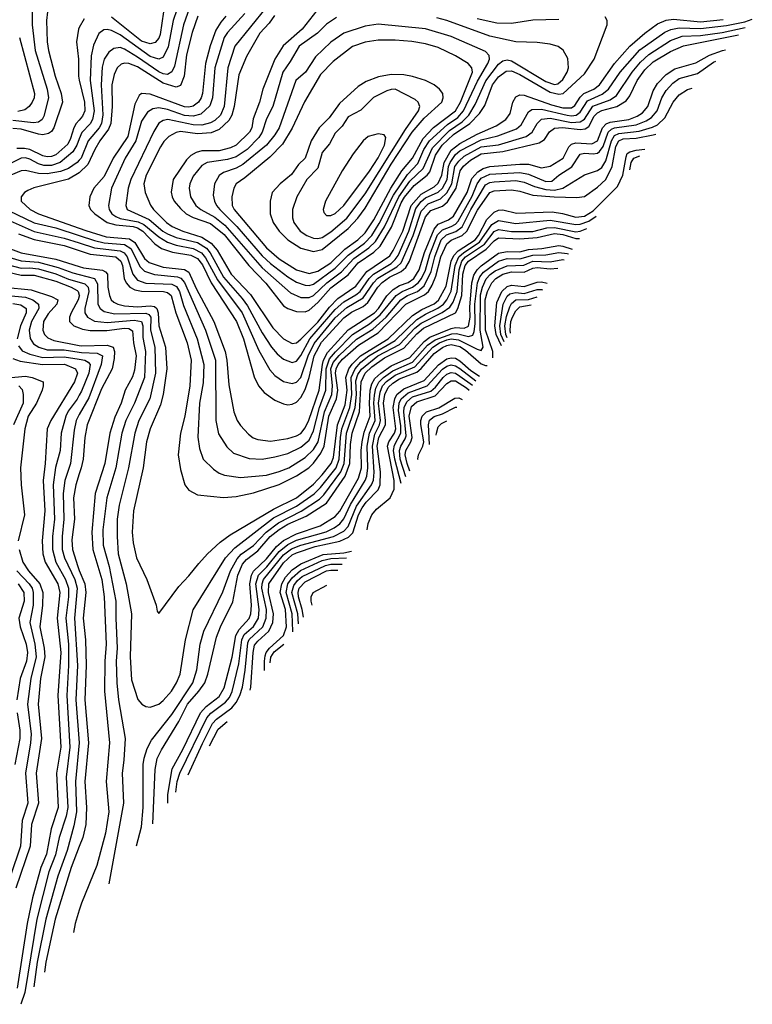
# Model space of a CAD drawing. Header units: inches. Extents: x 1308407 to 1441228, y 959628 to 1036311.
# Tile 706 of 729: x 1429723 to 1433131, y 1001714 to 1006293. Entities that reach past the tile are written whole.
import ezdxf

# ---------------------------------------------------------------- set-up
doc = ezdxf.new("R2010")
doc.units = ezdxf.units.IN
doc.header["$MEASUREMENT"] = 0
doc.layers.add('B4020', color=7, linetype='Continuous')
doc.layers.add('B4030', color=7, linetype='Continuous')

msp = doc.modelspace()

# ---------------------------------------------------------------- linework, layer by layer
at = {"layer": 'B4020', "color": 5}
for points, elevation in [([(1430000, 1006563), (1429970, 1006574.8), (1429944.6, 1006575.4), (1429910, 1006566.7), (1429850, 1006532.4), (1429824.2, 1006510), (1429798.5, 1006470), (1429788.2, 1006431.8), (1429780.4, 1006350), (1429780.9, 1006270), (1429794.8, 1006150), (1429849.8, 1005970), (1429856.2, 1005930), (1429834.9, 1005845.1), (1429826.9, 1005830), (1429810, 1005817.4), (1429786.1, 1005813.9), (1429690, 1005825.2)], 2960), ([(1430000, 1006483.5), (1429969.7, 1006490.3), (1429930, 1006476.1), (1429890, 1006439.4), (1429869.1, 1006410), (1429856.6, 1006370), (1429848, 1006290), (1429850.4, 1006190), (1429856.2, 1006150), (1429888, 1006030), (1429915.8, 1005950), (1429922.4, 1005910), (1429881.4, 1005790), (1429870, 1005773.3), (1429856.1, 1005763.9), (1429830, 1005758.1), (1429810, 1005760.8), (1429730, 1005783.6), (1429690, 1005787.2)], 2980), ([(1430000, 1006256.9), (1429996.3, 1006250), (1429987.4, 1006190), (1429996.5, 1006110), (1429996.1, 1006030), (1430000, 1006012.9)], 3020), ([(1429721.9, 1006210), (1429791.7, 1005950), (1429789.7, 1005930), (1429781.3, 1005910), (1429766.9, 1005890), (1429746.1, 1005873.9), (1429713.6, 1005866.4)], 2940), ([(1430000, 1005826.8), (1429985.2, 1005810), (1429973.8, 1005790), (1429959, 1005741), (1429945.8, 1005714.2), (1429890, 1005664.3), (1429870, 1005656.6), (1429850, 1005655.3), (1429830, 1005660.3), (1429770, 1005689.5), (1429745.2, 1005694.8), (1429710, 1005693.8)], 3020), ([(1430000, 1005739.5), (1429988.1, 1005710), (1429970, 1005678.3), (1429911.2, 1005628.8), (1429870, 1005615.2), (1429834.9, 1005614.9), (1429810, 1005622.8), (1429770, 1005644.9), (1429750, 1005651.1), (1429730, 1005649.7), (1429595.5, 1005584.5)], 3040), ([(1430000, 1005640.8), (1429990, 1005629.6), (1429950, 1005601.7), (1429912.9, 1005587.1), (1429850, 1005576.9), (1429810, 1005578.1), (1429750, 1005591.8), (1429730, 1005589.9), (1429681.5, 1005570)], 3060), ([(1430000, 1005580.9), (1429999.5, 1005580.5), (1429950, 1005552.3), (1429788.4, 1005511.6), (1429760.6, 1005499.4), (1429744.7, 1005490), (1429729.1, 1005470), (1429729.2, 1005450), (1429772, 1005410), (1429810, 1005390.1), (1430000, 1005323.4)], 3080), ([(1429650, 1005371.1), (1429790, 1005308.7), (1429930, 1005278), (1430000, 1005255.1)], 3040), ([(1429670, 1005405.8), (1429790, 1005348.4), (1429890, 1005324.8), (1430000, 1005289.1)], 3060), ([(1429717.4, 1005297.4), (1429790, 1005271.3), (1429930, 1005243.9), (1430000, 1005219.8)], 3020), ([(1429650, 1005238.7), (1429730, 1005209.5), (1429890, 1005180.4), (1430000, 1005145.1)], 2980), ([(1429650, 1005195.5), (1429730, 1005172.1), (1429810, 1005165.1), (1429901, 1005141), (1429970, 1005115.8), (1430000, 1005108.2)], 2960), ([(1429670, 1005153.3), (1429730, 1005137.2), (1429770, 1005139.5), (1429810, 1005134.6), (1429890, 1005111.8), (1429950, 1005087.1), (1430000, 1005072.3)], 2940), ([(1429670, 1005118.9), (1429730, 1005105.5), (1429790, 1005105.7), (1429890, 1005077.3), (1429962.3, 1005050), (1429990, 1005034.4), (1429995.2, 1005030), (1430000, 1005011.6)], 2920), ([(1429650, 1005049.3), (1429776.6, 1005036.6), (1429870, 1005006.7), (1429899.7, 1004990), (1429895.4, 1004970), (1429854.5, 1004925.5), (1429833.8, 1004890), (1429830.4, 1004850), (1429838.1, 1004830), (1429853.3, 1004813.3), (1429882.1, 1004802.1), (1430000, 1004778.3)], 2880), ([(1429650, 1005012.1), (1429750, 1005002.9), (1429783.4, 1004990), (1429809.7, 1004969.7), (1429811.2, 1004950), (1429778, 1004890), (1429767.4, 1004850), (1429770.6, 1004810.6), (1429786.5, 1004786.5), (1429811.9, 1004770), (1429850, 1004758.2), (1429930, 1004757.9), (1430000, 1004747.6)], 2860), ([(1430000, 1005008.4), (1429995.3, 1004990), (1429961.6, 1004930), (1429954.9, 1004910), (1429955, 1004890), (1429973.8, 1004870), (1430000, 1004860.1)], 2920), ([(1429690, 1004974), (1429727.6, 1004967.6), (1429752.1, 1004950), (1429752.8, 1004930), (1429727.1, 1004870), (1429710.6, 1004810)], 2840), ([(1429716.7, 1004776.7), (1429734, 1004754), (1429770, 1004737.9), (1429830, 1004722.8), (1429930, 1004725.9), (1430000, 1004714.3)], 2840), ([(1429690, 1004718.2), (1429725.1, 1004705.1), (1429829.3, 1004689.3), (1429930.8, 1004690.8), (1429982.3, 1004670), (1429991.6, 1004650), (1429977.7, 1004610), (1429867.8, 1004430), (1429850, 1004390.8), (1429840.9, 1004230), (1429831.8, 1004150), (1429840, 1004010), (1429827.2, 1003870), (1429829.8, 1003810), (1429841.6, 1003770), (1429899.6, 1003670), (1429909.8, 1003629.8), (1429897.1, 1003510), (1429914.2, 1003350), (1429899.6, 1003150), (1429913.7, 1002910), (1429894, 1002790), (1429901, 1002630), (1429868.9, 1002530), (1429847.1, 1002412.9), (1429821.7, 1002350), (1429781.6, 1002210), (1429757.7, 1002090), (1429710.8, 1001790)], 2820), ([(1429650, 1004626.4), (1429750, 1004635.8), (1429780.5, 1004630), (1429831.3, 1004610), (1429832.1, 1004590), (1429826.5, 1004570), (1429801.1, 1004510), (1429762.7, 1004450), (1429746.4, 1004390), (1429726.7, 1004210), (1429729.5, 1004130), (1429745.2, 1003990), (1429715.6, 1003870)], 2780), ([(1429718.9, 1004590), (1429733.7, 1004573.7), (1429738.7, 1004550), (1429738.6, 1004510), (1429694.1, 1004410)], 2760), ([(1430000, 1004546.8), (1429990, 1004528.2), (1429947.5, 1004472.5), (1429937.2, 1004450), (1429915.7, 1004370), (1429911.3, 1004290), (1429889.4, 1004210.6), (1429878.9, 1004130), (1429884, 1003970), (1429874.9, 1003890), (1429874.9, 1003830), (1429890.5, 1003770), (1429936.4, 1003690), (1429950, 1003650), (1429949.6, 1003610), (1429937.5, 1003510), (1429949.7, 1003390), (1429950.2, 1003290), (1429942, 1003150), (1429955.9, 1002910), (1429938.3, 1002770), (1429946.1, 1002630), (1429938.2, 1002590), (1429905.6, 1002490), (1429889.8, 1002410), (1429857.6, 1002330), (1429802.4, 1002110), (1429746.1, 1001770), (1429728.1, 1001714.4)], 2840), ([(1430000, 1004456.9), (1429984.6, 1004430), (1429975.6, 1004384.4), (1429959.2, 1004230), (1429932.5, 1004150), (1429925.4, 1004090), (1429928.7, 1003970), (1429919.5, 1003890), (1429920, 1003830), (1429930.3, 1003790), (1429978.8, 1003690), (1429989.5, 1003650), (1429977.5, 1003510), (1429991.1, 1003290), (1429984.3, 1003130), (1429999.6, 1002930), (1429981.8, 1002750), (1429987.5, 1002610), (1429975, 1002545), (1429942.8, 1002430), (1429899.7, 1002310), (1429844.8, 1002110), (1429804.3, 1001910), (1429787.7, 1001796.1)], 2860), ([(1430000, 1004181.3), (1429983, 1004130), (1429973.3, 1004070), (1429977.1, 1003970), (1429965.4, 1003874.5), (1429967.5, 1003830), (1429992.3, 1003750), (1430000, 1003731.2)], 2880), ([(1429720.5, 1003830), (1429737.3, 1003770), (1429763.5, 1003730), (1429816.3, 1003670), (1429829.6, 1003630), (1429828.2, 1003570), (1429816.6, 1003470), (1429836.7, 1003370), (1429839.5, 1003330), (1429820, 1003230), (1429808.1, 1003110), (1429823.9, 1002950), (1429798.8, 1002790), (1429809.6, 1002650), (1429778.1, 1002550), (1429771.7, 1002450), (1429704.9, 1002255.1)], 2780), ([(1429708.6, 1003730), (1429766.9, 1003670), (1429779.9, 1003650), (1429785.7, 1003630), (1429785.9, 1003570), (1429769.5, 1003490), (1429793.2, 1003390), (1429798.9, 1003330), (1429774.8, 1003230), (1429758.4, 1003110), (1429775.7, 1002970), (1429773.3, 1002930), (1429749, 1002790), (1429760.4, 1002650), (1429734.1, 1002570), (1429725.9, 1002450), (1429629.5, 1002170)], 2760), ([(1429714.9, 1003670), (1429741.1, 1003630), (1429743.1, 1003590), (1429718.6, 1003510), (1429724.9, 1003470), (1429752.9, 1003390), (1429759, 1003350), (1429754.9, 1003310), (1429724.8, 1003230), (1429708.8, 1003130)], 2740), ([(1429711, 1003070), (1429723.7, 1002990), (1429723.9, 1002950), (1429699.6, 1002830)], 2740), ([(1430000, 1002448.8), (1429961.8, 1002350), (1429886.9, 1002110), (1429843.9, 1001910), (1429837.7, 1001864.5)], 2880), ([(1430000, 1002152.3), (1429980.4, 1002090), (1429972.2, 1002048.8)], 2920)]:
    msp.add_lwpolyline(points, dxfattribs=dict(at, elevation=elevation))
at = {"layer": 'B4030', "color": 5}
for points, elevation in [([(1430470.4, 1006390), (1430435.8, 1006290), (1430413.3, 1006166.7), (1430390, 1006119), (1430370, 1006109.3), (1430330, 1006122), (1430190, 1006222.6), (1430150, 1006243.1), (1430130, 1006248.1), (1430114.1, 1006245.9), (1430090.8, 1006229.2), (1430065.5, 1006174.5), (1430054.8, 1006125.2), (1430050.6, 1006010), (1430068.6, 1005870), (1430061, 1005830), (1430050.2, 1005809.8), (1430011.7, 1005768.3), (1430000, 1005739.5)], 3040), ([(1430512.1, 1006347.9), (1430484.3, 1006270), (1430442.5, 1006077.5), (1430429.8, 1006050.2), (1430410, 1006039), (1430390, 1006041.4), (1430370, 1006050.2), (1430270, 1006119.6), (1430210, 1006156.1), (1430190, 1006163.4), (1430160.5, 1006159.5), (1430137.1, 1006142.9), (1430115.6, 1006110), (1430106.9, 1006073.1), (1430101.6, 1005990), (1430109.6, 1005850.4), (1430102.4, 1005810), (1430092, 1005790), (1430041.2, 1005730), (1430008.2, 1005650), (1430000, 1005640.8)], 3060), ([(1430770, 1006322.4), (1430690, 1006234.6), (1430673.6, 1006210), (1430630.4, 1006070), (1430619.2, 1005930), (1430606.8, 1005893.2), (1430565.2, 1005854.8), (1430530, 1005844.4), (1430490, 1005848.1), (1430410, 1005875.4), (1430370, 1005882.9), (1430341.6, 1005878.4), (1430317.1, 1005862.9), (1430290, 1005821.6), (1430263.1, 1005730), (1430212.6, 1005650), (1430149.1, 1005510), (1430135.6, 1005430), (1430138.5, 1005410), (1430151.7, 1005390), (1430170, 1005377.7), (1430189.6, 1005369.6), (1430273.9, 1005353.9), (1430300.5, 1005340.5), (1430370, 1005283), (1430410, 1005259.5), (1430450, 1005244.9), (1430530, 1005229.4), (1430568.7, 1005208.7), (1430586.4, 1005186.4), (1430643.4, 1005083.4), (1430757.9, 1004930), (1430834.6, 1004754.6), (1430885.8, 1004665.8), (1430910, 1004639.2), (1430950, 1004611.3), (1430990, 1004601.7), (1431010, 1004607.4), (1431030.4, 1004629.6), (1431064.7, 1004730), (1431092.5, 1004787.6), (1431190, 1004906.4), (1431245.1, 1004954.9), (1431320.6, 1004999.4), (1431368.5, 1005070), (1431389.1, 1005090.9), (1431476.7, 1005143.3), (1431497.1, 1005162.9), (1431552.5, 1005290), (1431590, 1005402.8), (1431622.5, 1005437.5), (1431679.6, 1005460.4), (1431710, 1005488.9), (1431732.6, 1005530), (1431747.4, 1005610), (1431764.9, 1005635.1), (1431790, 1005658.1), (1431870, 1005701.7), (1431950, 1005712), (1432078.2, 1005750), (1432106.9, 1005770), (1432130.3, 1005810), (1432150, 1005830.1), (1432190, 1005835.3), (1432290, 1005815.4), (1432330, 1005817.9), (1432350, 1005831), (1432388.9, 1005891.1), (1432470, 1005920.7), (1432499.2, 1005940.8), (1432572.2, 1006050), (1432610, 1006096.6), (1432650, 1006131.4), (1432750, 1006196.1), (1432803.8, 1006216.2), (1432890, 1006220.2), (1432990, 1006234.2), (1433096.9, 1006256.5)], 3140), ([(1430391.6, 1006330), (1430376, 1006224), (1430370, 1006207), (1430353.1, 1006186.9), (1430330, 1006180.7), (1430290, 1006194), (1430150, 1006304.8)], 3020), ([(1430869.5, 1006350), (1430723.2, 1006170), (1430691.1, 1006068.9), (1430673.7, 1005890), (1430656.8, 1005850), (1430630, 1005824.6), (1430610, 1005814.2), (1430570, 1005803.6), (1430530, 1005805.1), (1430411.5, 1005828.5), (1430390, 1005825.3), (1430370, 1005812.3), (1430345.9, 1005774.1), (1430240.2, 1005550), (1430227.8, 1005510), (1430216.5, 1005430), (1430221.8, 1005410), (1430324.3, 1005364.3), (1430388, 1005310), (1430410, 1005297.4), (1430450, 1005281.2), (1430550, 1005257), (1430591, 1005231), (1430608.9, 1005208.9), (1430670, 1005096), (1430757.2, 1004997.2), (1430782, 1004962), (1430850, 1004836.9), (1430893.3, 1004770), (1430919.9, 1004739.9), (1430950, 1004714.9), (1430990, 1004699.4), (1431010, 1004705.3), (1431030, 1004732.4), (1431073, 1004810), (1431190, 1004945), (1431230, 1004980.8), (1431286.9, 1005013.1), (1431307.2, 1005030), (1431347.8, 1005090), (1431368.4, 1005110), (1431450, 1005159.9), (1431470, 1005177.5), (1431482.7, 1005197.3), (1431532.6, 1005310), (1431564.9, 1005415.1), (1431590, 1005447.9), (1431610, 1005464.9), (1431669.1, 1005490.9), (1431690.2, 1005509.8), (1431710.5, 1005550), (1431717.5, 1005610), (1431724.7, 1005630), (1431750, 1005666.7), (1431770, 1005683.9), (1431870, 1005735), (1431946.6, 1005753.4), (1432033.5, 1005786.5), (1432055.1, 1005804.9), (1432090, 1005864.8), (1432104.9, 1005875.1), (1432150, 1005876.8), (1432270, 1005849), (1432290, 1005846.1), (1432310.8, 1005849.2), (1432330, 1005864.1), (1432363.7, 1005916.3), (1432432.5, 1005947.4), (1432461, 1005970), (1432516.3, 1006050), (1432607.1, 1006152.9), (1432724.5, 1006235.5), (1432751.9, 1006248.1), (1432790, 1006256.1), (1432890, 1006251.8), (1433010, 1006266.4), (1433095.9, 1006284.1), (1433130.8, 1006295.1)], 3160), ([(1431104.6, 1006335.4), (1431037, 1006250), (1430947.9, 1006172.1), (1430909.7, 1006110), (1430853.7, 1005970), (1430838.8, 1005910), (1430808.4, 1005831.6), (1430802.8, 1005790), (1430792.4, 1005770), (1430730, 1005710.6), (1430703.1, 1005696.9), (1430650, 1005683.4), (1430570, 1005683), (1430543.6, 1005676.4), (1430518.4, 1005661.6), (1430498.7, 1005641.3), (1430437.3, 1005550), (1430428, 1005492), (1430431.6, 1005470), (1430441.6, 1005450), (1430470, 1005414.6), (1430497.5, 1005390), (1430530, 1005373), (1430610, 1005345.3), (1430674.5, 1005294.5), (1430787.9, 1005150), (1430867.4, 1005067.4), (1430950, 1004963.4), (1430970, 1004950.5), (1431010, 1004935.9), (1431050, 1004934.9), (1431070, 1004942.6), (1431110, 1004978.5), (1431170, 1005046.2), (1431250, 1005106.5), (1431296.9, 1005163.1), (1431370, 1005212.6), (1431400.2, 1005239.8), (1431451.7, 1005328.3), (1431497.9, 1005442.1), (1431512.5, 1005467.5), (1431557, 1005523), (1431617.5, 1005570), (1431630, 1005585.3), (1431656.9, 1005663.1), (1431688.3, 1005710), (1431740.8, 1005759.1), (1431816.6, 1005810), (1431862.1, 1005857.9), (1431885.8, 1005894.2), (1431922.1, 1005990), (1431950, 1006027.6), (1431986.4, 1006053.6), (1432010, 1006055.6), (1432050, 1006038.6), (1432190, 1005957.1), (1432230, 1005946.9), (1432250.1, 1005949.9), (1432350, 1006041.1), (1432394.9, 1006110), (1432455.4, 1006270), (1432455.6, 1006290), (1432446.5, 1006306.5)], 3220), ([(1430551.2, 1006310), (1430525.5, 1006234.5), (1430499.3, 1006130), (1430487.7, 1006030), (1430470, 1005987.2), (1430450, 1005980.2), (1430390, 1005997.8), (1430270, 1006074.5), (1430230, 1006089.6), (1430210, 1006091.4), (1430193.9, 1006086.1), (1430175.5, 1006070), (1430161.4, 1006038.6), (1430151.8, 1005990), (1430153, 1005890), (1430147, 1005810), (1430136.4, 1005783.6), (1430095.6, 1005730), (1430072, 1005690), (1430040, 1005620), (1430000, 1005580.9)], 3080), ([(1430022, 1006298), (1430000, 1006256.9)], 3020), ([(1430681.4, 1006310), (1430657.7, 1006282.3), (1430635.1, 1006244.9), (1430608.2, 1006171.8), (1430587.3, 1006090), (1430572.4, 1005950), (1430567.3, 1005930), (1430554.6, 1005910), (1430530, 1005891.7), (1430510, 1005886.9), (1430490, 1005888.3), (1430330, 1005947.6), (1430290, 1005950.4), (1430279.1, 1005940.9), (1430258.7, 1005901.3), (1430225.3, 1005750), (1430157.3, 1005650), (1430115.3, 1005564.7), (1430067.2, 1005510), (1430048.6, 1005470), (1430044, 1005430), (1430052.3, 1005410), (1430071.5, 1005390), (1430130, 1005350.3), (1430170, 1005338.8), (1430250, 1005331.5), (1430270, 1005325.4), (1430295.4, 1005310), (1430351.8, 1005251.8), (1430382.8, 1005230), (1430432.7, 1005212.7), (1430518.9, 1005198.9), (1430550, 1005183), (1430572.7, 1005152.7), (1430613.5, 1005070), (1430731.5, 1004890), (1430764.1, 1004810), (1430812.6, 1004632.6), (1430834.1, 1004590), (1430859.5, 1004559.5), (1430910, 1004523.8), (1430950, 1004506.4), (1430970, 1004503), (1430990, 1004505.6), (1431010, 1004515.3), (1431030, 1004536.3), (1431050, 1004573.8), (1431068.8, 1004630), (1431093.2, 1004730), (1431127, 1004793), (1431230, 1004907.3), (1431266.8, 1004933.2), (1431319.9, 1004960.1), (1431342.3, 1004977.7), (1431388.4, 1005050), (1431408.5, 1005071.5), (1431443.5, 1005096.5), (1431497.6, 1005122.4), (1431519, 1005141), (1431535.5, 1005170), (1431610, 1005376.4), (1431634.6, 1005405.4), (1431690, 1005426.5), (1431713.3, 1005446.7), (1431753.1, 1005510), (1431772.4, 1005590), (1431787.3, 1005612.7), (1431819.4, 1005640.6), (1431870, 1005669), (1431970, 1005679.7), (1432139, 1005721), (1432163.8, 1005736.2), (1432187.7, 1005772.3), (1432210.7, 1005789.3), (1432248.3, 1005791.7), (1432330, 1005783.4), (1432353.6, 1005786.4), (1432370, 1005797.1), (1432395.7, 1005844.3), (1432410, 1005861), (1432430, 1005870.6), (1432500.4, 1005890), (1432544, 1005916), (1432561.3, 1005938.7), (1432595.5, 1006010), (1432630, 1006060.1), (1432670, 1006096.8), (1432750, 1006145.9), (1432810, 1006172), (1433067.1, 1006222.5)], 3120), ([(1430907.6, 1006312.4), (1430882.9, 1006277.1), (1430840.3, 1006230), (1430777.2, 1006122.8), (1430742.5, 1006037.5), (1430719.7, 1005890), (1430709.3, 1005850), (1430695.7, 1005824.3), (1430650, 1005782.7), (1430612.7, 1005767.3), (1430550, 1005762.1), (1430470, 1005772.7), (1430450, 1005768.7), (1430416.8, 1005750), (1430393.2, 1005726.8), (1430377.9, 1005702.1), (1430311.4, 1005570), (1430300.2, 1005530), (1430306.8, 1005490), (1430331.2, 1005431.2), (1430345.8, 1005410), (1430405.3, 1005350), (1430431.6, 1005331.6), (1430482.1, 1005310), (1430570, 1005282.7), (1430613.7, 1005253.6), (1430641.3, 1005221.3), (1430705.8, 1005110), (1430795.9, 1005015.9), (1430899.8, 1004859.8), (1430949.1, 1004809.1), (1430990, 1004787.7), (1431010, 1004790.8), (1431030, 1004807.7), (1431110, 1004887.3), (1431163.9, 1004956.1), (1431203.1, 1004996.9), (1431286.2, 1005053.8), (1431337.9, 1005122.2), (1431444.3, 1005195.7), (1431460.4, 1005219.7), (1431504.2, 1005310), (1431543.6, 1005430), (1431590, 1005482.2), (1431650, 1005516.5), (1431670, 1005533.1), (1431687.1, 1005570), (1431697.4, 1005630), (1431730, 1005686.7), (1431770, 1005718.4), (1431850, 1005761), (1431939.5, 1005800.5), (1431984.2, 1005830), (1432003.6, 1005856.4), (1432016.9, 1005910), (1432030, 1005935.3), (1432050, 1005943.3), (1432070, 1005941.7), (1432197.1, 1005897.1), (1432250, 1005883.5), (1432290, 1005883.1), (1432305.5, 1005894.5), (1432330, 1005932.8), (1432347.4, 1005950), (1432393, 1005970), (1432419.5, 1005990), (1432490, 1006089), (1432560.9, 1006170), (1432630, 1006230.7), (1432690, 1006274.4), (1432729.3, 1006290.7), (1432764.3, 1006295.7), (1432890, 1006283.8), (1432994.4, 1006294.4)], 3180), ([(1431196, 1006304), (1431150, 1006273), (1431107.9, 1006230), (1431022.9, 1006170), (1430981.6, 1006098.4), (1430946.7, 1006050), (1430900.2, 1005890), (1430870, 1005831.7), (1430850.1, 1005770.1), (1430835.2, 1005744.8), (1430781.5, 1005690), (1430730, 1005656.3), (1430690, 1005643.5), (1430595.3, 1005630), (1430570, 1005615.1), (1430530, 1005566), (1430514.4, 1005530), (1430511.5, 1005510), (1430516.9, 1005470), (1430542, 1005430), (1430565.4, 1005410), (1430630, 1005374.7), (1430677.4, 1005337.4), (1430850, 1005139), (1430982.5, 1005022.5), (1431030, 1005001.4), (1431070, 1005000.8), (1431090, 1005010.8), (1431150.7, 1005069.3), (1431219.1, 1005120.9), (1431276.8, 1005183.2), (1431347.4, 1005232.6), (1431378.2, 1005261.8), (1431419.8, 1005330), (1431486.5, 1005470), (1431538.2, 1005541.8), (1431599.3, 1005600.7), (1431643, 1005697), (1431722.2, 1005777.8), (1431781.6, 1005818.4), (1431811.8, 1005850), (1431841.5, 1005898.5), (1431891.3, 1006008.7), (1431950, 1006086.1), (1431970, 1006102.4), (1431990, 1006106.5), (1432010, 1006102.6), (1432170, 1006006.2), (1432210, 1005991.6), (1432225.4, 1005994.6), (1432250, 1006014.6), (1432269.9, 1006050), (1432274.9, 1006070), (1432273.1, 1006113.1), (1432251.2, 1006151.2), (1432228, 1006168), (1432190, 1006179.5), (1432130, 1006188.1), (1432030, 1006190.8), (1431910, 1006216.6), (1431710.2, 1006290.2), (1431662.5, 1006302.5)], 3240), ([(1432230, 1006293.7), (1432110, 1006290.8), (1432010, 1006275.1), (1431942.6, 1006277.4), (1431850, 1006297.7)], 3220), ([(1430000, 1005323.4), (1430030, 1005312.9), (1430124.2, 1005284.2), (1430233.7, 1005273.7), (1430257.8, 1005257.8), (1430303.3, 1005183.3), (1430324.7, 1005164.7), (1430390, 1005143.1), (1430490, 1005132.1), (1430510, 1005119.4), (1430543.6, 1005043.6), (1430625.3, 1004890), (1430678.1, 1004750), (1430685.9, 1004710), (1430695.1, 1004595.1), (1430719.4, 1004470), (1430733.8, 1004430), (1430750, 1004405.5), (1430786.6, 1004366.6), (1430809.3, 1004349.3), (1430830, 1004340.9), (1430890, 1004333.5), (1430970, 1004346.2), (1431010, 1004357.4), (1431030, 1004368.7), (1431050, 1004395), (1431068.4, 1004431.6), (1431115.2, 1004570), (1431130.6, 1004690), (1431135.8, 1004710), (1431154.2, 1004745.8), (1431250, 1004850.6), (1431372.8, 1004930), (1431392.1, 1004950), (1431431.2, 1005008.8), (1431460.6, 1005039.4), (1431490, 1005057.9), (1431530, 1005071.5), (1431556, 1005090), (1431580.9, 1005130), (1431605.4, 1005210), (1431650, 1005318.7), (1431670, 1005342.7), (1431717.8, 1005362.2), (1431740, 1005380), (1431803.9, 1005490), (1431825.7, 1005554.3), (1431853.7, 1005586.3), (1431878.8, 1005601.2), (1431910, 1005610.4), (1432050, 1005622), (1432090, 1005621.1), (1432150, 1005605.2), (1432190, 1005612.8), (1432251.3, 1005648.7), (1432277.7, 1005702.3), (1432290, 1005714.7), (1432310, 1005720.4), (1432384.2, 1005715.8), (1432410, 1005729.5), (1432434, 1005790), (1432451, 1005809), (1432470, 1005816.6), (1432556.7, 1005830), (1432594.8, 1005845.2), (1432619.2, 1005860.8), (1432644, 1005890), (1432670, 1005962.2), (1432690, 1005996.4), (1432730, 1006038.4), (1432770, 1006065.3), (1432867.8, 1006092.2), (1432931.6, 1006128.4), (1432992.5, 1006150), (1433006.6, 1006153.5)], 3080), ([(1430000, 1005289.1), (1430070, 1005266.3), (1430116.3, 1005256.3), (1430210, 1005248.3), (1430239, 1005230), (1430283.3, 1005143.3), (1430303.5, 1005123.5), (1430350, 1005108.1), (1430457.4, 1005097.4), (1430472.1, 1005092.1), (1430490, 1005070.9), (1430587.4, 1004850), (1430632.8, 1004710), (1430635.3, 1004430), (1430647.7, 1004367.7), (1430686.3, 1004306.3), (1430717.8, 1004277.8), (1430790, 1004252.6), (1430850, 1004249.7), (1430910, 1004259.7), (1430970, 1004276.7), (1431030, 1004305.5), (1431070, 1004337.9), (1431090, 1004382), (1431117.3, 1004490), (1431147.5, 1004570), (1431148.2, 1004670), (1431164.4, 1004715.6), (1431191.1, 1004748.9), (1431270.2, 1004829.8), (1431350, 1004879.7), (1431399.8, 1004920.2), (1431473.6, 1005010), (1431501.7, 1005030), (1431550.4, 1005049.6), (1431576.9, 1005070), (1431591.6, 1005090), (1431610, 1005129.3), (1431630, 1005201.3), (1431666.8, 1005293.2), (1431690, 1005316.4), (1431730, 1005330.9), (1431750, 1005342.8), (1431763, 1005357), (1431827.1, 1005472.9), (1431850, 1005530.7), (1431870, 1005556.8), (1431910, 1005574.3), (1432050, 1005583.1), (1432090, 1005574.8), (1432170, 1005540.6), (1432197.8, 1005542.2), (1432230.8, 1005570), (1432290.9, 1005609.1), (1432330, 1005668.6), (1432350, 1005672.8), (1432390, 1005669.2), (1432410, 1005672.9), (1432419.8, 1005680.2), (1432436.6, 1005703.4), (1432459.9, 1005770), (1432475, 1005785), (1432490, 1005790.9), (1432590, 1005804.2), (1432637.3, 1005822.7), (1432662.2, 1005837.8), (1432688.6, 1005870), (1432710.5, 1005930), (1432730, 1005964.4), (1432761.1, 1005998.9), (1432790, 1006020.1), (1432876.3, 1006043.7), (1432950, 1006096.2), (1432960.4, 1006100.8)], 3060), ([(1430000, 1006012.9), (1430023.5, 1005910), (1430024.9, 1005870), (1430015.5, 1005844.5), (1430000, 1005826.8)], 3020), ([(1430000, 1005255.1), (1430070, 1005232.3), (1430190, 1005218.9), (1430208.6, 1005208.6), (1430222.3, 1005190), (1430249.7, 1005109.7), (1430270, 1005082.1), (1430310, 1005068.8), (1430430, 1005063.6), (1430452.4, 1005052.4), (1430465.3, 1005030), (1430484, 1004964), (1430548.2, 1004810), (1430579.9, 1004690), (1430575.7, 1004604.3), (1430559.7, 1004510), (1430552, 1004352), (1430558.9, 1004298.9), (1430576.8, 1004250), (1430623.7, 1004203.7), (1430650, 1004185), (1430674.9, 1004174.9), (1430750, 1004163.7), (1430870, 1004175.6), (1430930, 1004192.1), (1430974, 1004210), (1431050, 1004256.9), (1431090, 1004294.3), (1431111.7, 1004330), (1431139.9, 1004470), (1431174.1, 1004550), (1431177.3, 1004590), (1431169.4, 1004670), (1431181.3, 1004698.7), (1431208.6, 1004731.4), (1431290, 1004808.2), (1431365.6, 1004854.4), (1431427.8, 1004910), (1431495.6, 1004990), (1431526.1, 1005010), (1431573, 1005030), (1431603.6, 1005056.4), (1431636.9, 1005123.1), (1431653.6, 1005190), (1431684, 1005270), (1431707.6, 1005292.4), (1431752.1, 1005307.9), (1431781, 1005330), (1431821.2, 1005410), (1431890, 1005524.8), (1431910, 1005535.5), (1431930, 1005539.2), (1432030, 1005545.1), (1432070, 1005537.2), (1432117.8, 1005517.8), (1432170, 1005503.9), (1432210, 1005500.3), (1432248.7, 1005510), (1432350, 1005572.3), (1432410, 1005592), (1432430, 1005606), (1432450, 1005637.3), (1432475.3, 1005730), (1432490, 1005754.9), (1432510, 1005764.7), (1432604.7, 1005775.3), (1432666.6, 1005793.4), (1432690, 1005805.2), (1432723.1, 1005836.9), (1432761.9, 1005910), (1432790, 1005943.3), (1432830, 1005968.6), (1432850.2, 1005975.1)], 3040), ([(1430000, 1005219.8), (1430050, 1005202.7), (1430170, 1005190), (1430193.1, 1005170), (1430200.5, 1005150), (1430209.1, 1005089.1), (1430218, 1005070), (1430235.1, 1005050), (1430257.8, 1005037.8), (1430290, 1005030.4), (1430391.3, 1005030), (1430410, 1005025.4), (1430427.2, 1005010), (1430448.7, 1004930), (1430501.9, 1004790), (1430520.3, 1004710), (1430514.8, 1004590), (1430490.1, 1004449.9), (1430470.8, 1004370), (1430460.1, 1004270), (1430470, 1004202), (1430490.1, 1004130.1), (1430510, 1004104.7), (1430550, 1004084.3), (1430671.1, 1004071.1), (1430730, 1004075.6), (1430810, 1004093), (1430930, 1004131.9), (1431010, 1004171.7), (1431067.3, 1004210), (1431090, 1004231.6), (1431123, 1004277), (1431138.9, 1004310), (1431161.3, 1004450), (1431195.8, 1004530), (1431202.9, 1004570), (1431191.9, 1004650), (1431194.2, 1004670), (1431203.6, 1004690), (1431224.9, 1004715.1), (1431299.5, 1004780.5), (1431390, 1004837.6), (1431519.3, 1004970), (1431605.4, 1005014.6), (1431624.1, 1005030), (1431641.6, 1005058.4), (1431659, 1005101), (1431682.1, 1005190), (1431709, 1005251), (1431730, 1005268.4), (1431781.1, 1005290), (1431803.4, 1005310), (1431852.2, 1005407.8), (1431910, 1005489.3), (1431930, 1005497.7), (1432010, 1005501.4), (1432050, 1005495.7), (1432110, 1005478.1), (1432209.3, 1005469.3), (1432314.1, 1005465.9), (1432350, 1005471.9), (1432410, 1005513.8), (1432450, 1005550.1), (1432479.1, 1005610), (1432496.4, 1005703.6), (1432509.9, 1005730.1), (1432530, 1005738.7), (1432590, 1005742.8), (1432670, 1005757.3), (1432682.3, 1005761.4)], 3020), ([(1430000, 1005145.1), (1430019, 1005139), (1430108, 1005128), (1430121.2, 1005121.2), (1430131.7, 1005110), (1430132.8, 1005050), (1430140.5, 1005010), (1430148.9, 1004990), (1430160, 1004980), (1430179, 1004970), (1430210, 1004962.6), (1430270, 1004957.5), (1430330, 1004963.4), (1430350, 1004959.6), (1430359.9, 1004950), (1430366.6, 1004930), (1430370, 1004869.2), (1430401, 1004770), (1430407.6, 1004670), (1430390.4, 1004550), (1430377.5, 1004502.5), (1430329.7, 1004390), (1430312.7, 1004330), (1430297.6, 1004210), (1430252, 1004010), (1430245.5, 1003910), (1430250, 1003860.5), (1430266.5, 1003790), (1430313.5, 1003690), (1430357.1, 1003570), (1430362.5, 1003542.5), (1430370, 1003531.3), (1430463.3, 1003656.7), (1430510, 1003706.7), (1430555.2, 1003764.8), (1430596.1, 1003810), (1430655.7, 1003864.3), (1430702.5, 1003897.5), (1430902.6, 1004017.4), (1431010.3, 1004070), (1431090, 1004132.6), (1431130, 1004176.4), (1431171, 1004229), (1431182.8, 1004257.2), (1431201.6, 1004410), (1431237.2, 1004502.8), (1431245.6, 1004570), (1431240.2, 1004630), (1431253.2, 1004670), (1431268.5, 1004691.5), (1431308.3, 1004730), (1431436.9, 1004810), (1431550, 1004917.3), (1431593.7, 1004946.3), (1431650, 1004972.2), (1431671.2, 1004988.8), (1431705.9, 1005054.1), (1431729.6, 1005170), (1431742.7, 1005197.3), (1431761.8, 1005218.2), (1431841.2, 1005270), (1431856.4, 1005290), (1431896.1, 1005363.9), (1431930, 1005398.9), (1431950, 1005408.1), (1431970, 1005409.8), (1432034.1, 1005394.1), (1432199.1, 1005399.1), (1432247.3, 1005392.7), (1432310, 1005375), (1432350, 1005379.5), (1432390, 1005404.4), (1432503.1, 1005516.9), (1432527.7, 1005570), (1432543.8, 1005656.2), (1432549.3, 1005670.7), (1432560.6, 1005679.4), (1432590, 1005687.3), (1432630.9, 1005690.9)], 2980), ([(1432561.2, 1005595.4), (1432567.4, 1005630), (1432579.9, 1005650), (1432608, 1005659.6)], 2960), ([(1430000, 1005108.2), (1430070.2, 1005090.2), (1430084.6, 1005064.5), (1430085.6, 1004970), (1430096.3, 1004950), (1430115.9, 1004935.9), (1430165.8, 1004925.8), (1430308.9, 1004928.9), (1430322.7, 1004922.7), (1430332.4, 1004910), (1430331.4, 1004850), (1430350.5, 1004770), (1430354.7, 1004650), (1430327.6, 1004530), (1430277.4, 1004430), (1430258.2, 1004370), (1430229.1, 1004210), (1430184.6, 1004035.4), (1430176, 1003970), (1430175.3, 1003890), (1430181, 1003810), (1430218.4, 1003670), (1430242.2, 1003530), (1430236.6, 1003330), (1430243, 1003223), (1430272.5, 1003132.4), (1430290.1, 1003110.1), (1430310, 1003098.9), (1430330, 1003096.6), (1430370, 1003110.2), (1430390, 1003126.6), (1430428.5, 1003170), (1430452.8, 1003210), (1430468.8, 1003250), (1430493.9, 1003410), (1430530, 1003549), (1430679.7, 1003790), (1430722.8, 1003837.2), (1430903.5, 1003976.5), (1431010, 1004030.8), (1431091.9, 1004088.1), (1431121.7, 1004118.3), (1431194.4, 1004210), (1431208.9, 1004250), (1431214.8, 1004350), (1431221.9, 1004390), (1431259, 1004490), (1431267.5, 1004550), (1431264.5, 1004630), (1431283.3, 1004670), (1431310, 1004700.6), (1431346.4, 1004730), (1431470, 1004800.9), (1431570, 1004899.6), (1431610, 1004924.7), (1431668.2, 1004951.8), (1431693.4, 1004970), (1431710, 1004990.7), (1431730, 1005031.5), (1431748.3, 1005150), (1431765.1, 1005190), (1431788, 1005210), (1431861.5, 1005258.5), (1431919.2, 1005340.8), (1431950, 1005359), (1432030, 1005346.3), (1432190, 1005361), (1432310, 1005340.9), (1432330, 1005341.8), (1432370, 1005355.9), (1432404.1, 1005380.3)], 2960), ([(1430265.9, 1002451.2), (1430290, 1002539.1), (1430297.7, 1002630), (1430297.6, 1002830), (1430301.4, 1002858.6), (1430316, 1002904), (1430336.4, 1002943.6), (1430430, 1003061.8), (1430527.4, 1003210), (1430547.1, 1003270), (1430561.8, 1003390), (1430578.8, 1003450), (1430667.8, 1003632.2), (1430703.9, 1003730), (1430733.7, 1003786.3), (1430752.9, 1003807.1), (1430810, 1003848.9), (1430869.3, 1003910.7), (1430925.8, 1003954.2), (1431032.3, 1004007.7), (1431116.7, 1004063.3), (1431136.7, 1004083.3), (1431215.9, 1004190), (1431231.5, 1004230), (1431243, 1004370), (1431282.9, 1004490), (1431289.9, 1004550), (1431286.7, 1004613.3), (1431296.2, 1004643.8), (1431312.1, 1004667.9), (1431388.2, 1004730), (1431490, 1004782.6), (1431561.2, 1004858.8), (1431590, 1004882.7), (1431688.5, 1004931.5), (1431723.9, 1004956.1), (1431739.8, 1004980.2), (1431758.5, 1005030), (1431766.7, 1005130), (1431779.2, 1005170), (1431797, 1005190), (1431885.4, 1005250), (1431930, 1005307.9), (1431950, 1005318.4), (1432010, 1005308.7), (1432110, 1005309.1), (1432175.3, 1005324.7), (1432210, 1005327.4), (1432310, 1005307.6), (1432330, 1005309.7), (1432361.4, 1005321.8)], 2940), ([(1430341.3, 1002554.5), (1430353.4, 1002806.6), (1430362.8, 1002857.2), (1430382, 1002898), (1430463.3, 1003030), (1430503, 1003110), (1430555.7, 1003170), (1430583.5, 1003210), (1430598, 1003250), (1430638.3, 1003421.7), (1430657.3, 1003470), (1430714.5, 1003585.5), (1430737.8, 1003710), (1430758.6, 1003761.4), (1430777.2, 1003782.8), (1430830, 1003823.5), (1430888.3, 1003890), (1430930, 1003922.2), (1430970, 1003947.3), (1431055.4, 1003984.6), (1431150, 1004044.7), (1431237.3, 1004170), (1431258, 1004230), (1431261.4, 1004318.6), (1431269.7, 1004370), (1431303.9, 1004470), (1431310.9, 1004610), (1431329.1, 1004650), (1431360.6, 1004679.4), (1431419.1, 1004720.9), (1431510, 1004765.8), (1431570, 1004832.3), (1431601.5, 1004858.5), (1431749.4, 1004930.6), (1431761.3, 1004950), (1431779.2, 1005010), (1431784.3, 1005110), (1431795.7, 1005150), (1431810, 1005170.2), (1431893, 1005227), (1431930, 1005265.6), (1431950, 1005279), (1432050, 1005274.5), (1432130, 1005280.8), (1432210, 1005299.1), (1432250, 1005294.8), (1432310, 1005275.8), (1432327.3, 1005275.1)], 2920), ([(1430411.2, 1002650.2), (1430412.1, 1002690), (1430431.5, 1002810), (1430480.8, 1002899.2), (1430563, 1003070), (1430590, 1003099.7), (1430650, 1003145.9), (1430673.9, 1003186.1), (1430711.3, 1003328.7), (1430727.9, 1003430), (1430742.9, 1003457.1), (1430790, 1003508.7), (1430798.6, 1003530), (1430801.7, 1003570), (1430793.9, 1003670), (1430800.5, 1003710), (1430810.6, 1003729.4), (1430870, 1003785.9), (1430916.8, 1003843.2), (1430950, 1003871), (1431010, 1003902.8), (1431120.7, 1003939.3), (1431190, 1003982.5), (1431212.1, 1004007.9), (1431298.8, 1004161.2), (1431313.4, 1004210), (1431311.9, 1004290), (1431315.9, 1004330), (1431325.4, 1004374.6), (1431353.1, 1004450), (1431349.4, 1004510), (1431352.7, 1004570), (1431360.4, 1004599.6), (1431375, 1004625), (1431402, 1004650), (1431450, 1004682.9), (1431537, 1004723), (1431603.5, 1004796.5), (1431630, 1004816.9), (1431730, 1004857.8), (1431750, 1004861.7), (1431790, 1004859), (1431810, 1004868.9), (1431818.5, 1004910), (1431816.8, 1004956.8), (1431825.5, 1005070), (1431835.1, 1005104.9), (1431850.5, 1005129.5), (1431870, 1005148.6), (1431950, 1005207.3), (1431990, 1005214.8), (1432050, 1005213.4), (1432090, 1005224.2), (1432151.3, 1005228.7), (1432230, 1005243.3), (1432250, 1005240.8), (1432292.2, 1005226.9)], 2880), ([(1430448.2, 1002700.9), (1430455.6, 1002750), (1430467.6, 1002790), (1430592.8, 1003047.3), (1430611.9, 1003068.1), (1430680.7, 1003119.3), (1430698.1, 1003141.9), (1430711.2, 1003168.8), (1430741.9, 1003298.1), (1430755.3, 1003410), (1430766.1, 1003433.9), (1430810, 1003472), (1430833.3, 1003510), (1430837.3, 1003550), (1430821.6, 1003670), (1430833.2, 1003710), (1430871.7, 1003748.3), (1430930, 1003820.4), (1430970, 1003853.2), (1431010, 1003872.7), (1431147.6, 1003912.4), (1431185.4, 1003930), (1431211.3, 1003948.7), (1431230, 1003971.9), (1431261.8, 1004038.2), (1431330.3, 1004149.7), (1431337.8, 1004170), (1431342.8, 1004210), (1431338.5, 1004310), (1431350.6, 1004370), (1431376.3, 1004430), (1431370.5, 1004510), (1431373.1, 1004546.9), (1431379.6, 1004580.4), (1431392.9, 1004607.1), (1431415.6, 1004630), (1431459.1, 1004660.9), (1431550, 1004700.6), (1431620.2, 1004779.8), (1431655.5, 1004804.5), (1431732.5, 1004832.4), (1431753.9, 1004833.9), (1431810, 1004820.7), (1431830, 1004826), (1431836.9, 1004843.1), (1431841.1, 1004878.9), (1431839.9, 1004970), (1431852, 1005070), (1431863, 1005097), (1431880.1, 1005119.9), (1431950, 1005170), (1431990, 1005182.2), (1432050, 1005180.9), (1432110, 1005199.1), (1432170, 1005200.4), (1432230, 1005211.5), (1432270, 1005206.2), (1432275.3, 1005203.9)], 2860), ([(1430507.1, 1002781.5), (1430572.4, 1002927.6), (1430619.5, 1003020.5), (1430638.8, 1003041.2), (1430710, 1003093.9), (1430730, 1003117.3), (1430747.1, 1003150), (1430758.8, 1003190), (1430772, 1003268), (1430784.4, 1003395.6), (1430790, 1003410.6), (1430853.3, 1003470), (1430869.1, 1003510), (1430870.1, 1003550), (1430849.7, 1003650), (1430850.1, 1003670), (1430856.9, 1003690), (1430950, 1003805.1), (1430987.1, 1003832.8), (1431030, 1003849.7), (1431182.4, 1003890), (1431230, 1003914.8), (1431250, 1003936.3), (1431289, 1004031), (1431359.5, 1004130), (1431367.8, 1004152.2), (1431371.6, 1004188.4), (1431363.1, 1004310), (1431374.5, 1004365.5), (1431396.6, 1004410), (1431401.7, 1004430), (1431392.2, 1004510), (1431399, 1004561), (1431410.9, 1004590), (1431429.7, 1004610.3), (1431470, 1004640), (1431561.4, 1004678.6), (1431644.9, 1004770), (1431676.2, 1004790), (1431710, 1004803.9), (1431730, 1004808.7), (1431764.5, 1004804.5), (1431850, 1004760.7), (1431870, 1004755.3), (1431879.1, 1004770), (1431864.8, 1004850), (1431865.9, 1005014.1), (1431875.2, 1005050), (1431892, 1005088), (1431911.2, 1005108.8), (1431935.2, 1005124.8), (1431990, 1005149.2), (1432068.4, 1005151.6), (1432110, 1005169.9), (1432190, 1005167.6), (1432250, 1005177.5), (1432255.3, 1005176.5)], 2840), ([(1431923, 1004721.2), (1431923.3, 1004750), (1431888.9, 1004850), (1431887.8, 1004990), (1431898.4, 1005030), (1431918.3, 1005070), (1431937.7, 1005090), (1431970, 1005109.6), (1432010, 1005121.3), (1432070, 1005118.6), (1432110, 1005137.4), (1432130, 1005141.6), (1432190, 1005134), (1432226.7, 1005137.3)], 2820), ([(1430000, 1005072.3), (1430024.9, 1005064.9), (1430040.8, 1005050), (1430045, 1005030), (1430025.6, 1004950), (1430026.1, 1004930), (1430038.7, 1004910), (1430070, 1004891.9), (1430130, 1004885.3), (1430255.8, 1004895.8), (1430289.3, 1004889.3), (1430295.2, 1004870), (1430295.3, 1004815.3), (1430307.4, 1004750), (1430303.2, 1004630), (1430256.6, 1004510), (1430216.9, 1004430), (1430197.6, 1004370), (1430169.5, 1004210), (1430128.5, 1004070), (1430110, 1003921.2), (1430111.5, 1003850), (1430139.4, 1003750), (1430170.6, 1003590), (1430169.2, 1003510), (1430176.6, 1003370), (1430170.7, 1003310), (1430174.7, 1003210), (1430182.6, 1003130), (1430212.5, 1002950), (1430207.2, 1002850), (1430198.6, 1002790), (1430206.2, 1002650), (1430137.2, 1002274.8)], 2940), ([(1431963.6, 1004776.9), (1431939.5, 1004830), (1431933.6, 1004870), (1431942.5, 1004977.5), (1431965.2, 1005030), (1431990, 1005052.8), (1432010, 1005058.3), (1432070, 1005052.3), (1432130, 1005072.4), (1432150, 1005073.6), (1432176.1, 1005068)], 2780), ([(1430000, 1005011.6), (1430000.4, 1005010), (1430000, 1005008.4)], 2920), ([(1431977, 1004795.2), (1431961.6, 1004830), (1431956.6, 1004870), (1431971.5, 1004970), (1431990, 1005007.9), (1432002.1, 1005017.9), (1432030, 1005024.5), (1432070, 1005020.2), (1432130, 1005038.2), (1432150, 1005038.8), (1432154, 1005037.6)], 2760), ([(1431990.4, 1004813.6), (1431983.6, 1004830), (1431980.2, 1004870), (1431987, 1004913), (1432002.3, 1004957.7), (1432010, 1004974.1), (1432030, 1004990.2), (1432090, 1004992.3), (1432129.7, 1005004.4)], 2740), ([(1432006.6, 1004835.8), (1432003.6, 1004850), (1432008.1, 1004890), (1432015, 1004910), (1432030, 1004938.8), (1432050, 1004957.3), (1432102.1, 1004966.6)], 2720), ([(1430000, 1004860.1), (1430014.6, 1004854.6), (1430050, 1004847.7), (1430128.2, 1004848.2), (1430210, 1004858.4), (1430230, 1004857.5), (1430247.1, 1004847.1), (1430252, 1004790), (1430263.8, 1004730), (1430257.2, 1004662.8), (1430247.9, 1004632.1), (1430213, 1004570), (1430194.9, 1004510), (1430165.3, 1004445.3), (1430141.3, 1004370), (1430118.8, 1004230), (1430073.2, 1004090), (1430058.8, 1003910), (1430062.5, 1003830), (1430105, 1003690), (1430115, 1003610), (1430124.3, 1003390), (1430118, 1003310), (1430117.4, 1003170), (1430140.2, 1002930), (1430124.5, 1002750), (1430137.2, 1002610), (1430122.1, 1002510), (1430080.7, 1002359.3), (1430010, 1002184.1), (1430000, 1002152.3)], 2920), ([(1430000, 1004778.3), (1430010, 1004776.3), (1430130, 1004780.5), (1430157.3, 1004770), (1430163.1, 1004750), (1430162, 1004718), (1430152.4, 1004670), (1430103.8, 1004576.2), (1430036.8, 1004410), (1430025, 1004350), (1430018.1, 1004250), (1430009.3, 1004209.3), (1430000, 1004181.3)], 2880), ([(1430794.5, 1003175.2), (1430797.4, 1003190), (1430809.3, 1003350.7), (1430815.5, 1003384.5), (1430830, 1003403.9), (1430881.6, 1003450), (1430900.8, 1003490), (1430903.9, 1003530), (1430879.3, 1003630), (1430881.1, 1003670), (1430950, 1003767), (1430990, 1003804), (1431010, 1003814.6), (1431096.9, 1003843.1), (1431211.9, 1003868.1), (1431252.4, 1003887.6), (1431273.1, 1003906.9), (1431299.4, 1003990), (1431316.1, 1004023.9), (1431334.6, 1004050), (1431390, 1004106.9), (1431399.7, 1004130), (1431401.3, 1004190), (1431385.8, 1004310), (1431393.2, 1004350), (1431423.7, 1004410), (1431425.1, 1004430), (1431414.9, 1004510), (1431420.9, 1004550), (1431437.2, 1004582.8), (1431457.7, 1004602.3), (1431490, 1004623), (1431570, 1004653.7), (1431590, 1004670.7), (1431650, 1004740.7), (1431690, 1004769.7), (1431710, 1004778.9), (1431730, 1004783.2), (1431770, 1004773.5), (1431796.8, 1004756.8), (1431870, 1004692.9), (1431890, 1004684.7), (1431897.2, 1004685.9)], 2820), ([(1430000, 1004747.6), (1430010, 1004746.2), (1430082.8, 1004742.8), (1430107.9, 1004730), (1430101.2, 1004690), (1430044.8, 1004535.2), (1430000, 1004456.9)], 2860), ([(1431338.5, 1003920.5), (1431344.2, 1003950), (1431360.8, 1003990), (1431383.1, 1004016.9), (1431446.4, 1004070), (1431464.1, 1004110), (1431465.4, 1004150), (1431434.4, 1004310), (1431439.2, 1004330), (1431466, 1004370), (1431472.4, 1004390), (1431460.4, 1004490), (1431467.6, 1004530), (1431477.3, 1004550), (1431510, 1004576.5), (1431604.8, 1004615.2), (1431671.1, 1004688.9), (1431710, 1004716.1), (1431730, 1004721.5), (1431750, 1004718.8), (1431770, 1004706.7), (1431821.7, 1004661.7), (1431860.9, 1004636.2)], 2780), ([(1430000, 1004714.3), (1430026.2, 1004710), (1430041.4, 1004701.4), (1430050.6, 1004690), (1430044.6, 1004650), (1430010, 1004565.3), (1430000, 1004546.8)], 2840), ([(1431496.5, 1004137), (1431467.9, 1004250), (1431461.9, 1004290), (1431465.5, 1004314.5), (1431496.1, 1004370), (1431495.8, 1004404.2), (1431484.6, 1004475.4), (1431488.3, 1004510), (1431497, 1004530), (1431530, 1004558.4), (1431618.2, 1004590), (1431690, 1004668.9), (1431710, 1004682.1), (1431730, 1004687.8), (1431750, 1004683.8), (1431770, 1004670.6), (1431844.5, 1004613.6)], 2760), ([(1431518.8, 1004167.5), (1431493, 1004250), (1431489, 1004290), (1431494.9, 1004310), (1431516.4, 1004343.6), (1431521.1, 1004358.9), (1431509.5, 1004470), (1431511.2, 1004490), (1431523.3, 1004516.7), (1431550, 1004538.9), (1431634.8, 1004565.2), (1431656.3, 1004583.7), (1431692.1, 1004630), (1431710, 1004645.4), (1431730, 1004652.7), (1431750, 1004649.2), (1431770, 1004636.3), (1431829.7, 1004593.4)], 2740), ([(1431538.3, 1004194.3), (1431524.6, 1004230), (1431515.9, 1004270), (1431518.3, 1004290), (1431542, 1004330), (1431548.3, 1004350), (1431534.8, 1004450), (1431545.8, 1004494.2), (1431570, 1004515.6), (1431656, 1004544), (1431710, 1004602), (1431730, 1004614.6), (1431750, 1004613.3), (1431801.8, 1004581.8), (1431813.2, 1004570.8)], 2720), ([(1431576.5, 1004246.5), (1431575.4, 1004250), (1431577.1, 1004270), (1431598.4, 1004310), (1431603.2, 1004330), (1431589.2, 1004410.8), (1431588.4, 1004430), (1431594.7, 1004450), (1431615.8, 1004470), (1431672.4, 1004487.6), (1431747, 1004533), (1431765.3, 1004534.7), (1431781.4, 1004527.2)], 2680), ([(1431629.1, 1004318.6), (1431624.1, 1004410), (1431629.4, 1004430.6), (1431650, 1004447.3), (1431690, 1004461), (1431750, 1004491.8), (1431755.7, 1004492.1)], 2660), ([(1431660.7, 1004361.9), (1431660.9, 1004370), (1431670, 1004400.3), (1431685, 1004415), (1431709.1, 1004428.1)], 2640), ([(1430861.4, 1003267), (1430861, 1003310), (1430864.3, 1003335.7), (1430869.3, 1003350.7), (1430884.2, 1003370), (1430950.4, 1003429.6), (1430964.4, 1003470), (1430959.6, 1003550), (1430934, 1003630), (1430941.5, 1003670), (1430959.9, 1003700.1), (1430990, 1003735.2), (1431030, 1003763.3), (1431133.9, 1003806.1), (1431230, 1003813.9), (1431266.5, 1003821.9)], 2780), ([(1430992.5, 1003446.6), (1430993.5, 1003450), (1430990.9, 1003530), (1430961.6, 1003630), (1430970, 1003670), (1430990, 1003698.3), (1431028.3, 1003731.7), (1431130, 1003778.4), (1431170, 1003787.5), (1431243.5, 1003790.3)], 2760), ([(1431019.9, 1003484), (1431016.5, 1003530), (1430989.1, 1003630), (1430997.4, 1003662.6), (1431014.3, 1003685.7), (1431036.3, 1003703.6), (1431144.5, 1003755.5), (1431170, 1003760.8), (1431222.8, 1003761.9)], 2740), ([(1430000, 1003731.2), (1430025, 1003670), (1430029.8, 1003630), (1430018.6, 1003510), (1430028.3, 1003410), (1430032.3, 1003290), (1430025.8, 1003130), (1430042.1, 1002930), (1430025.6, 1002750), (1430033.5, 1002630), (1430029.8, 1002550), (1430015.9, 1002490), (1430000, 1002448.8)], 2880), ([(1431042.8, 1003515.4), (1431037, 1003550), (1431019.5, 1003610), (1431017.6, 1003630), (1431022.8, 1003650), (1431050, 1003679.1), (1431150, 1003729.9), (1431170, 1003733.6), (1431202, 1003733.5)], 2720), ([(1431082.7, 1003570.1), (1431078.8, 1003590), (1431078.1, 1003610), (1431087.4, 1003630), (1431151.6, 1003664.4)], 2680), ([(1430887.9, 1003303.2), (1430890.7, 1003329.3), (1430907, 1003353), (1430950.7, 1003389.3)], 2760), ([(1430605.2, 1002915.9), (1430645.4, 1002994.6), (1430688.5, 1003030)], 2820)]:
    msp.add_lwpolyline(points, dxfattribs=dict(at, elevation=elevation))
for points, elevation in [([(1431390, 1006272.7), (1431330, 1006263.1), (1431230, 1006231.2), (1431170, 1006189.4), (1431099, 1006121), (1431051.5, 1006050), (1431007.2, 1006010), (1430930.4, 1005790), (1430910, 1005757.2), (1430870.4, 1005710), (1430760.6, 1005619.4), (1430730, 1005602.3), (1430670, 1005582.4), (1430650.7, 1005569.3), (1430628.9, 1005530), (1430623.3, 1005476.7), (1430628.3, 1005450), (1430637.5, 1005430), (1430654.3, 1005410), (1430732.1, 1005332.1), (1430850, 1005194.7), (1430890, 1005159), (1430970, 1005097.3), (1431010, 1005072.7), (1431050, 1005058.4), (1431070, 1005057.4), (1431090, 1005063.5), (1431190, 1005137.8), (1431250, 1005198.5), (1431326.1, 1005253.9), (1431360.6, 1005290), (1431394.5, 1005345.5), (1431461.9, 1005478.1), (1431526.9, 1005573.1), (1431574.9, 1005625.1), (1431603.2, 1005690), (1431628.8, 1005730), (1431713.4, 1005806.6), (1431761, 1005839), (1431787.4, 1005870), (1431852.5, 1006007.5), (1431901.1, 1006090), (1431907.5, 1006110), (1431906.3, 1006126.3), (1431890, 1006145.3), (1431730, 1006215.4), (1431610, 1006250.9)], 3260), ([(1431390, 1006198.7), (1431330, 1006188.3), (1431271.1, 1006168.9), (1431181.2, 1006098.8), (1431121.6, 1006038.4), (1431047.9, 1005912.1), (1430990.7, 1005789.3), (1430944.8, 1005715.2), (1430886.3, 1005653.7), (1430770, 1005557.5), (1430730, 1005529.9), (1430718.5, 1005510), (1430709.3, 1005470), (1430711.2, 1005430), (1430720.1, 1005410), (1430870, 1005231.9), (1430930, 1005181.4), (1431010, 1005129.5), (1431070, 1005112.4), (1431110, 1005123.6), (1431170, 1005163.2), (1431234.4, 1005225.6), (1431296.4, 1005270), (1431330, 1005302.2), (1431370, 1005362.6), (1431448.8, 1005510), (1431500.9, 1005590), (1431549.8, 1005650), (1431599.3, 1005740.7), (1431648.3, 1005791.7), (1431750.5, 1005870), (1431773, 1005910), (1431828.9, 1006050), (1431826.3, 1006070), (1431809, 1006089), (1431750, 1006124.6), (1431670, 1006163.6), (1431610, 1006181.6), (1431547.6, 1006192.4), (1431470, 1006198.7)], 3280), ([(1431450, 1006039.2), (1431391.7, 1006028.3), (1431334.6, 1006005.4), (1431296.8, 1005983.2), (1431210, 1005904), (1431162.7, 1005837.3), (1431116.2, 1005790), (1431078.6, 1005730), (1431050.5, 1005649.5), (1431020.2, 1005619.8), (1430986.7, 1005573.3), (1430933.7, 1005530), (1430897.3, 1005490), (1430887.7, 1005450), (1430888.2, 1005390), (1430901.3, 1005350), (1430930.1, 1005310), (1430970, 1005269), (1431030, 1005230.4), (1431090, 1005214.8), (1431130, 1005225.1), (1431250, 1005322), (1431295.9, 1005370), (1431330, 1005417.4), (1431450, 1005621.8), (1431548.9, 1005771.1), (1431604.6, 1005835.4), (1431686.6, 1005910), (1431693.2, 1005930), (1431690.3, 1005950.3), (1431674.9, 1005970), (1431650.3, 1005990.3), (1431610, 1006011.3), (1431549.6, 1006029.6), (1431510, 1006036.7)], 3320), ([(1431470, 1005969.9), (1431450, 1005969.4), (1431430, 1005961.8), (1431368.7, 1005931.2), (1431310, 1005871.9), (1431250, 1005842), (1431222, 1005798), (1431190, 1005766), (1431164.5, 1005715.5), (1431130, 1005676.5), (1431110, 1005603.7), (1431058.9, 1005550), (1431012.1, 1005470), (1430991.2, 1005410), (1430991.2, 1005371.2), (1430998.3, 1005350), (1431028.1, 1005310), (1431058.8, 1005290), (1431090, 1005277.4), (1431110, 1005275.2), (1431130, 1005280.2), (1431170, 1005306.1), (1431244.8, 1005370), (1431330, 1005483.4), (1431517.1, 1005782.9), (1431577.4, 1005870), (1431584.6, 1005890), (1431576.5, 1005910), (1431561.6, 1005921.6)], 3340), ([(1431390, 1005762.9), (1431343.2, 1005750), (1431320.5, 1005730), (1431273.8, 1005670), (1431222.5, 1005590), (1431145.7, 1005450), (1431134.2, 1005410), (1431137, 1005397), (1431150, 1005382.2), (1431170, 1005383), (1431190, 1005391.6), (1431230, 1005428.6), (1431350, 1005589.7), (1431390, 1005651.3), (1431420.1, 1005710), (1431425.5, 1005745.5), (1431417.5, 1005757.5)], 3360)]:
    msp.add_lwpolyline(points, close=True, dxfattribs=dict(at, elevation=elevation))

doc.saveas('drawing.dxf')
